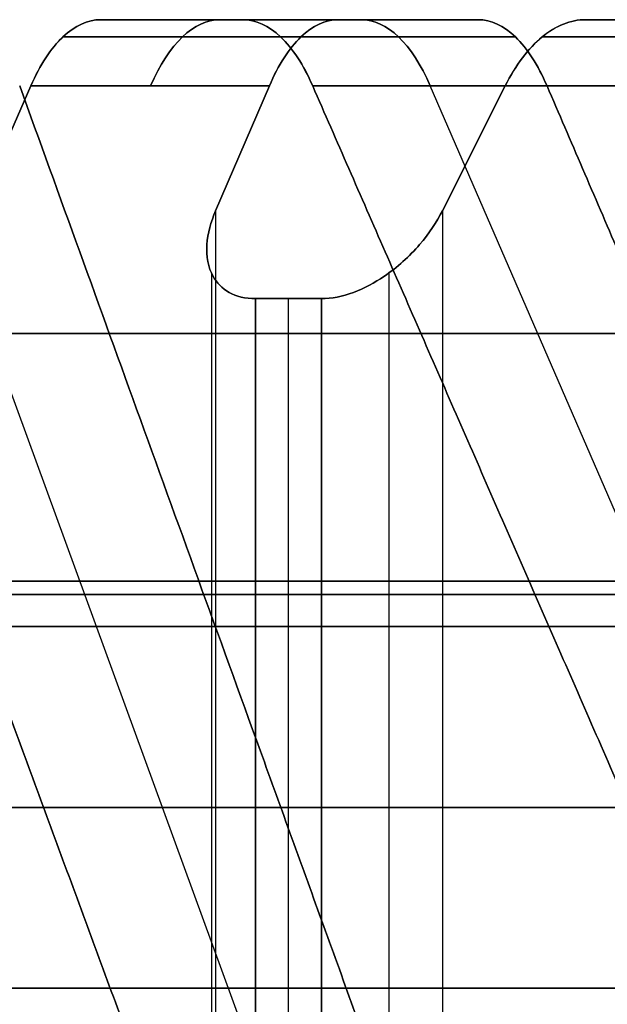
# Model space of a CAD drawing. Header units: millimetres. Extents: x -65 to 65, y -196 to 80.
# Tile 651 of 656: x 13.06 to 15.66, y 75.65 to 80. Entities that reach past the tile are written whole.
import ezdxf

# ---------------------------------------------------------------- set-up
doc = ezdxf.new("R2010")
doc.units = ezdxf.units.MM
doc.header["$MEASUREMENT"] = 0
doc.layers.add('IGES level 0', color=7, linetype='Continuous', true_color=0xa0a0a0)

msp = doc.modelspace()

# ---------------------------------------------------------------- linework, layer by layer
at = {"layer": 'IGES level 0'}
for p, q in [((14.0495, 80, -30.506), (13.4209, 80, -29.2127)), ((13.4209, 80, 29.2127), (14.0495, 80, 30.506)), ((14.0495, 80, -30.506), (13.4209, 80, -29.2127)), ((13.4209, 80, 29.2127), (14.0495, 80, 30.506)), ((13.6122, 80, -29.6063), (14.9008, 80, -29.6063)), ((13.6122, 80, 29.6063), (14.9008, 80, 29.6063)), ((14.2558, 80, -30.4101), (14.2558, 80, -28.8147)), ((14.2558, 80, 28.8147), (14.2558, 80, 30.4101)), ((14.4717, 80, -28.7069), (15.0908, 80, -30.0045)), ((15.0908, 80, 30.0045), (14.4717, 80, 28.7069)), ((14.4717, 80, -28.7069), (15.0908, 80, -30.0045)), ((15.0908, 80, 30.0045), (14.4717, 80, 28.7069)), ((16.29, 80, -29.3708), (15.5665, 80, -28.1282)), ((15.5665, 80, 28.1282), (16.29, 80, 29.3708)), ((16.29, 80, -29.3708), (15.5665, 80, -28.1282)), ((15.5665, 80, 28.1282), (16.29, 80, 29.3708)), ((18.58, 63.1434, -47.3411), (12.5286, 79.7071, -31.9224)), ((18.58, 63.1434, 47.3411), (12.5286, 79.7071, 31.9224)), ((12.87, 79.1546, -28.0794), (13.1116, 79.7071, -28.5764)), ((13.1116, 79.7071, 28.5764), (12.87, 79.1546, 28.0794)), ((13.1116, 79.7071, 28.5764), (12.87, 79.1546, 28.0794)), ((12.87, 79.1546, -28.0794), (13.1116, 79.7071, -28.5764)), ((14.167, 79.7071, -28.0682), (13.929, 79.1546, -27.5694)), ((13.929, 79.1546, 27.5694), (14.167, 79.7071, 28.0682)), ((13.929, 79.1546, 27.5694), (14.167, 79.7071, 28.0682)), ((14.167, 79.7071, -28.0682), (13.929, 79.1546, -27.5694)), ((22.0659, 63.1434, -45.8202), (14.8791, 79.7071, -30.8968)), ((22.0659, 63.1434, 45.8202), (14.8791, 79.7071, 30.8968)), ((14.9324, 79.1546, -27.0391), (15.2105, 79.7071, -27.5167)), ((15.2105, 79.7071, 27.5167), (14.9324, 79.1546, 27.0391)), ((15.2105, 79.7071, 27.5167), (14.9324, 79.1546, 27.0391)), ((14.9324, 79.1546, -27.0391), (15.2105, 79.7071, -27.5167)), ((13.929, 79.1546, -27.5694), (13.929, 55.8454, -27.5694)), ((13.929, 79.1546, -27.5694), (13.929, 55.8454, -27.5694)), ((13.929, 79.1546, 27.5694), (13.929, 55.8454, 27.5694)), ((13.929, 79.1546, 27.5694), (13.929, 55.8454, 27.5694)), ((14.9324, 79.1546, -27.0391), (14.9324, 55.8454, -27.0391)), ((14.9324, 79.1546, -27.0391), (14.9324, 55.8454, -27.0391)), ((14.9324, 79.1546, 27.0391), (14.9324, 55.8454, 27.0391)), ((14.9324, 79.1546, 27.0391), (14.9324, 55.8454, 27.0391)), ((13.9106, 78.8805, -27.2704), (13.9106, 56.1195, -27.2704)), ((13.9106, 78.8805, 27.2704), (13.9106, 56.1195, 27.2704)), ((14.6957, 78.8805, -26.8555), (14.6957, 56.1195, -26.8555)), ((14.6957, 78.8805, 26.8555), (14.6957, 56.1195, 26.8555)), ((14.105, 78.7663, -27.0425), (14.105, 56.2337, -27.0425)), ((14.105, 56.2337, -27.0425), (14.105, 78.7663, -27.0425)), ((14.105, 78.7663, 27.0425), (14.105, 56.2337, 27.0425)), ((14.105, 78.7663, 27.0425), (14.105, 56.2337, 27.0425)), ((14.2517, 56.2337, -26.9655), (14.2517, 78.7663, -26.9655)), ((14.2517, 56.2337, 26.9655), (14.2517, 78.7663, 26.9655)), ((14.3979, 78.7663, -26.8877), (14.3979, 56.2337, -26.8877)), ((14.3979, 78.7663, -26.8877), (14.3979, 56.2337, -26.8877)), ((14.3979, 78.7663, 26.8877), (14.3979, 56.2337, 26.8877)), ((14.3979, 56.2337, 26.8877), (14.3979, 78.7663, 26.8877)), ((-28.8, 77.5163), (28.8, 77.5163))]:
    msp.add_line(p, q, dxfattribs=at)
at = {"layer": 'IGES level 0', "extrusion": (0, 1, 0)}
for centre, radius in [((0, 0, 78.6117), 30.3454), ((0, 0, 77.5163), 29.25), ((0, 0, 77.5163), 28.8), ((0, 0, 77.4577), 28.9414), ((0, 0, 77.3163), 29), ((0, 0, 77.3163), 29), ((0, 0, 76.5163), 29.25), ((0, 0, 76.5163), 29)]:
    msp.add_circle(centre, radius, dxfattribs=at)
at = {"layer": 'IGES level 0', "extrusion": (-4.90029e-16, 1, 0)}
msp.add_circle((0, 0, 75.7163), 29, dxfattribs=at)
at = {"layer": 'IGES level 0', "extrusion": (8.50947e-63, 1, 4.90029e-16)}
msp.add_circle((0, 0, 75.7163), 29, dxfattribs=at)
at = {"layer": 'IGES level 0', "extrusion": (0.900969, 7.62253e-15, 0.433884)}
msp.add_arc((79, -32.1479), 1, 0, 45, dxfattribs=at)
at = {"layer": 'IGES level 0', "extrusion": (0.900969, 1.14338e-14, -0.433884)}
msp.add_arc((79, 32.1479), 1, 315, 360, dxfattribs=at)
at = {"layer": 'IGES level 0', "extrusion": (0, 1, 0)}
for centre, radius, start, end in [((0, 0, 80), 33.5858, 243.29985, 245.27158), ((0, 0, 80), 33.5858, 243.29985, 245.27158), ((0, 0, 79.9239), 31.7652, 238.94572, 241.05428), ((0, 0, 79.7071), 31.4408, 243.21837, 245.35306), ((0, 0, 79.7071), 31.4408, 243.21837, 245.35306), ((0, 0, 79.7071), 31.4408, 118.93265, 121.06735), ((0, 0, 79.7071), 31.4408, 118.93265, 121.06735), ((0, 0, 78.7663), 30.5, 241.83169, 242.45402), ((0, 0, 78.7663), 30.5, 117.54598, 118.16831), ((0, 0, 78.7663), 30.5, 117.54598, 118.16831), ((0, 0, 77.5163), 28.8, 90, 0), ((0, 0, 77.5163), 29.25, 90, 270)]:
    msp.add_arc(centre, radius, start, end, dxfattribs=at)
at = {"layer": 'IGES level 0', "extrusion": (1.2402e-12, 1, 2.57529e-12)}
msp.add_arc((0, 0, 80), 33.5858, 114.72842, 116.70015, dxfattribs=at)
msp.add_arc((0, 0, 80), 33.5858, 114.72842, 116.70015, dxfattribs=at)
at = {"layer": 'IGES level 0', "extrusion": (0.900969, -1.96757e-13, 0.433884)}
msp.add_arc((79, -33.5858), 1, 315, 360, dxfattribs=at)
at = {"layer": 'IGES level 0', "extrusion": (0.900969, -1.00879e-13, -0.433884)}
msp.add_arc((79, 33.5858), 1, 360, 45, dxfattribs=at)
at = {"layer": 'IGES level 0', "extrusion": (2.19063e-14, 1, 1.05495e-14)}
msp.add_arc((0, 0, 79.9239), 31.7652, 243.23143, 245.33999, dxfattribs=at)
at = {"layer": 'IGES level 0', "extrusion": (2.19063e-14, 1, -1.05495e-14)}
msp.add_arc((0, 0, 79.9239), 31.7652, 114.66, 116.76856, dxfattribs=at)
at = {"layer": 'IGES level 0', "extrusion": (-3.16178e-12, 1, 6.5371e-12)}
msp.add_arc((0, 0, 79.9239), 33.9685, 243.31326, 245.25817, dxfattribs=at)
at = {"layer": 'IGES level 0', "extrusion": (6.19031e-13, 1, 1.31384e-12)}
msp.add_arc((0, 0, 79.9239), 33.9685, 114.74183, 116.68674, dxfattribs=at)
at = {"layer": 'IGES level 0', "extrusion": (1.97147e-12, 1, 3.439e-12)}
msp.add_arc((0, 0, 79.9239), 31.7652, 118.94572, 121.05428, dxfattribs=at)
at = {"layer": 'IGES level 0', "extrusion": (-1.13026e-12, 1, -2.347e-12)}
msp.add_arc((0, 0, 79.7071), 31.4408, 114.64694, 116.78163, dxfattribs=at)
msp.add_arc((0, 0, 79.7071), 31.4408, 114.64694, 116.78163, dxfattribs=at)
at = {"layer": 'IGES level 0', "extrusion": (1.27766e-12, 1, -2.65308e-12)}
msp.add_arc((0, 0, 79.7071), 34.2929, 243.32448, 245.24695, dxfattribs=at)
msp.add_arc((0, 0, 79.7071), 34.2929, 243.32448, 245.24695, dxfattribs=at)
at = {"layer": 'IGES level 0', "extrusion": (-1.27766e-12, 1, -2.65308e-12)}
msp.add_arc((0, 0, 79.7071), 34.2929, 114.75305, 116.67552, dxfattribs=at)
msp.add_arc((0, 0, 79.7071), 34.2929, 114.75305, 116.67552, dxfattribs=at)
at = {"layer": 'IGES level 0', "extrusion": (-1.30249e-12, 1, 2.25597e-12)}
msp.add_arc((0, 0, 79.7071), 31.4408, 238.93265, 241.06735, dxfattribs=at)
msp.add_arc((0, 0, 79.7071), 31.4408, 238.93265, 241.06735, dxfattribs=at)
at = {"layer": 'IGES level 0', "extrusion": (1.4763e-11, 1, -2.7933e-11)}
msp.add_arc((0, 0, 78.7663), 30.5, 241.83169, 242.45402, dxfattribs=at)
at = {"layer": 'IGES level 0'}
for points, knots in [([(13.4208, 80, -29.2125), (13.3634, 80, -29.0944), (13.3066, 79.9742, -28.9775), (13.2005, 79.8737, -28.7592), (13.1522, 79.8, -28.66), (13.1116, 79.7071, -28.5764)], [-0.07880635, -0.07880635, -0.07880635, -0.07880635, -0.03942086, -0.03942086, 0, 0, 0, 0]), ([(13.1116, 79.7071, 28.5764), (13.1522, 79.7999, 28.6599), (13.2004, 79.8736, 28.759), (13.3065, 79.9741, 28.9773), (13.3634, 80, 29.0943), (13.4208, 80, 29.2125)], [-0.07880674, -0.07880674, -0.07880674, -0.07880674, -0.03942087, -0.03942087, 0, 0, 0, 0]), ([(13.4208, 80, -29.2125), (13.3634, 80, -29.0944), (13.3066, 79.9742, -28.9775), (13.2005, 79.8737, -28.7592), (13.1522, 79.8, -28.66), (13.1116, 79.7071, -28.5764)], [-0.07880635, -0.07880635, -0.07880635, -0.07880635, -0.03942086, -0.03942086, 0, 0, 0, 0]), ([(13.1116, 79.7071, 28.5764), (13.1522, 79.7999, 28.6599), (13.2004, 79.8736, 28.759), (13.3065, 79.9741, 28.9773), (13.3634, 80, 29.0943), (13.4208, 80, 29.2125)], [-0.07880674, -0.07880674, -0.07880674, -0.07880674, -0.03942087, -0.03942087, 0, 0, 0, 0]), ([(13.4209, 80, -29.2127), (13.4714, 80, -29.1895), (13.5218, 80, -29.1662), (13.6226, 80, -29.1194), (13.6729, 80, -29.0958), (13.7734, 80, -29.0484), (13.8235, 80, -29.0245), (13.9237, 80, -28.9766), (13.9738, 80, -28.9525), (14.0737, 80, -28.9041), (14.1236, 80, -28.8797), (14.2233, 80, -28.8308), (14.2731, 80, -28.8062), (14.3725, 80, -28.7567), (14.4221, 80, -28.7318), (14.4717, 80, -28.7069)], [0.0000001, 0.0000001, 0.0000001, 0.0000001, 0.1429286, 0.1429286, 0.285827, 0.285827, 0.4286989, 0.4286989, 0.5715483, 0.5715483, 0.7143791, 0.7143791, 0.857195, 0.857195, 0.9999999, 0.9999999, 0.9999999, 0.9999999]), ([(14.4717, 80, 28.7069), (14.4221, 80, 28.7318), (14.3725, 80, 28.7567), (14.2731, 80, 28.8062), (14.2233, 80, 28.8308), (14.1236, 80, 28.8797), (14.0737, 80, 28.9041), (13.9738, 80, 28.9525), (13.9238, 80, 28.9766), (13.8235, 80, 29.0245), (13.7734, 80, 29.0483), (13.6729, 80, 29.0958), (13.6226, 80, 29.1193), (13.5218, 80, 29.1662), (13.4714, 80, 29.1895), (13.4209, 80, 29.2127)], [0.0000001, 0.0000001, 0.0000001, 0.0000001, 0.1427978, 0.1427978, 0.285609, 0.285609, 0.4284373, 0.4284373, 0.5712868, 0.5712868, 0.7141611, 0.7141611, 0.8570642, 0.8570642, 0.9999999, 0.9999999, 0.9999999, 0.9999999]), ([(13.4209, 80, -29.2127), (13.4714, 80, -29.1895), (13.5218, 80, -29.1662), (13.6226, 80, -29.1194), (13.6729, 80, -29.0958), (13.7734, 80, -29.0484), (13.8235, 80, -29.0245), (13.9237, 80, -28.9766), (13.9738, 80, -28.9525), (14.0737, 80, -28.9041), (14.1236, 80, -28.8797), (14.2233, 80, -28.8308), (14.2731, 80, -28.8062), (14.3725, 80, -28.7567), (14.4221, 80, -28.7318), (14.4717, 80, -28.7069)], [0.0000001, 0.0000001, 0.0000001, 0.0000001, 0.1429286, 0.1429286, 0.285827, 0.285827, 0.4286989, 0.4286989, 0.5715483, 0.5715483, 0.7143791, 0.7143791, 0.857195, 0.857195, 0.9999999, 0.9999999, 0.9999999, 0.9999999]), ([(14.4717, 80, 28.7069), (14.4221, 80, 28.7318), (14.3725, 80, 28.7567), (14.2731, 80, 28.8062), (14.2233, 80, 28.8308), (14.1236, 80, 28.8797), (14.0737, 80, 28.9041), (13.9738, 80, 28.9525), (13.9238, 80, 28.9766), (13.8235, 80, 29.0245), (13.7734, 80, 29.0483), (13.6729, 80, 29.0958), (13.6226, 80, 29.1193), (13.5218, 80, 29.1662), (13.4714, 80, 29.1895), (13.4209, 80, 29.2127)], [0.0000001, 0.0000001, 0.0000001, 0.0000001, 0.1427978, 0.1427978, 0.285609, 0.285609, 0.4284373, 0.4284373, 0.5712868, 0.5712868, 0.7141611, 0.7141611, 0.8570642, 0.8570642, 0.9999999, 0.9999999, 0.9999999, 0.9999999]), ([(14.3587, 79.7071, -31.1421), (14.3181, 79.7999, -31.0586), (14.27, 79.8736, -30.9595), (14.1639, 79.9741, -30.7412), (14.107, 80, -30.6242), (14.0495, 80, -30.506)], [-0.07880493, -0.07880493, -0.07880493, -0.07880493, -0.03942327, -0.03942327, 0, 0, 0, 0]), ([(14.0495, 80, 30.506), (14.1069, 80, 30.6241), (14.1638, 79.9742, 30.741), (14.2699, 79.8737, 30.9593), (14.3181, 79.8, 31.0585), (14.3587, 79.7071, 31.1421)], [-0.07880456, -0.07880456, -0.07880456, -0.07880456, -0.03941644, -0.03941644, 0, 0, 0, 0]), ([(14.3587, 79.7071, -31.1421), (14.3181, 79.7999, -31.0586), (14.27, 79.8736, -30.9595), (14.1639, 79.9741, -30.7412), (14.107, 80, -30.6242), (14.0495, 80, -30.506)], [-0.07880493, -0.07880493, -0.07880493, -0.07880493, -0.03942327, -0.03942327, 0, 0, 0, 0]), ([(14.0495, 80, 30.506), (14.1069, 80, 30.6241), (14.1638, 79.9742, 30.741), (14.2699, 79.8737, 30.9593), (14.3181, 79.8, 31.0585), (14.3587, 79.7071, 31.1421)], [-0.07880456, -0.07880456, -0.07880456, -0.07880456, -0.03941644, -0.03941644, 0, 0, 0, 0]), ([(14.167, 79.7071, -28.0682), (14.2069, 79.7999, -28.152), (14.2544, 79.8736, -28.2514), (14.3589, 79.9741, -28.4705), (14.4149, 80, -28.5879), (14.4715, 80, -28.7065)], [-0.07880674, -0.07880674, -0.07880674, -0.07880674, -0.03942087, -0.03942087, 0, 0, 0, 0]), ([(14.4715, 80, 28.7065), (14.415, 80, 28.588), (14.359, 79.9742, 28.4707), (14.2545, 79.8737, 28.2516), (14.207, 79.8, 28.152), (14.167, 79.7071, 28.0682)], [-0.07880635, -0.07880635, -0.07880635, -0.07880635, -0.03942086, -0.03942086, 0, 0, 0, 0]), ([(14.167, 79.7071, -28.0682), (14.2069, 79.7999, -28.152), (14.2544, 79.8736, -28.2514), (14.3589, 79.9741, -28.4705), (14.4149, 80, -28.5879), (14.4715, 80, -28.7065)], [-0.07880674, -0.07880674, -0.07880674, -0.07880674, -0.03942087, -0.03942087, 0, 0, 0, 0]), ([(14.4715, 80, 28.7065), (14.415, 80, 28.588), (14.359, 79.9742, 28.4707), (14.2545, 79.8737, 28.2516), (14.207, 79.8, 28.152), (14.167, 79.7071, 28.0682)], [-0.07880635, -0.07880635, -0.07880635, -0.07880635, -0.03942086, -0.03942086, 0, 0, 0, 0]), ([(15.0908, 80, -30.0045), (15.1473, 80, -30.123), (15.2033, 79.9742, -30.2404), (15.3079, 79.8737, -30.4595), (15.3554, 79.8, -30.559), (15.3954, 79.7071, -30.6429)], [-0.07880456, -0.07880456, -0.07880456, -0.07880456, -0.03941466, -0.03941466, 0, 0, 0, 0]), ([(15.3954, 79.7071, 30.6429), (15.3554, 79.7999, 30.5591), (15.3079, 79.8735, 30.4596), (15.2034, 79.9741, 30.2406), (15.1474, 80, 30.1232), (15.0908, 80, 30.0045)], [-0.07880493, -0.07880493, -0.07880493, -0.07880493, -0.03942535, -0.03942535, 0, 0, 0, 0]), ([(15.0908, 80, -30.0045), (15.1473, 80, -30.123), (15.2033, 79.9742, -30.2404), (15.3079, 79.8737, -30.4595), (15.3554, 79.8, -30.559), (15.3954, 79.7071, -30.6429)], [-0.07880456, -0.07880456, -0.07880456, -0.07880456, -0.03941466, -0.03941466, 0, 0, 0, 0]), ([(15.3954, 79.7071, 30.6429), (15.3554, 79.7999, 30.5591), (15.3079, 79.8735, 30.4596), (15.2034, 79.9741, 30.2406), (15.1474, 80, 30.1232), (15.0908, 80, 30.0045)], [-0.07880493, -0.07880493, -0.07880493, -0.07880493, -0.03942535, -0.03942535, 0, 0, 0, 0]), ([(15.5663, 80, -28.1279), (15.5003, 80, -28.0144), (15.4349, 79.9742, -27.9021), (15.3127, 79.8737, -27.6923), (15.2572, 79.8, -27.597), (15.2105, 79.7071, -27.5167)], [-0.07880635, -0.07880635, -0.07880635, -0.07880635, -0.03942086, -0.03942086, 0, 0, 0, 0]), ([(15.2105, 79.7071, 27.5167), (15.2572, 79.7999, 27.5969), (15.3126, 79.8736, 27.6921), (15.4348, 79.9741, 27.9019), (15.5002, 80, 28.0143), (15.5663, 80, 28.1279)], [-0.07880674, -0.07880674, -0.07880674, -0.07880674, -0.03942087, -0.03942087, 0, 0, 0, 0]), ([(15.5663, 80, -28.1279), (15.5003, 80, -28.0144), (15.4349, 79.9742, -27.9021), (15.3127, 79.8737, -27.6923), (15.2572, 79.8, -27.597), (15.2105, 79.7071, -27.5167)], [-0.07880635, -0.07880635, -0.07880635, -0.07880635, -0.03942086, -0.03942086, 0, 0, 0, 0]), ([(15.2105, 79.7071, 27.5167), (15.2572, 79.7999, 27.5969), (15.3126, 79.8736, 27.6921), (15.4348, 79.9741, 27.9019), (15.5002, 80, 28.0143), (15.5663, 80, 28.1279)], [-0.07880674, -0.07880674, -0.07880674, -0.07880674, -0.03942087, -0.03942087, 0, 0, 0, 0]), ([(15.5665, 80, -28.1282), (15.615, 80, -28.1012), (15.6635, 80, -28.0743), (15.7604, 80, -28.0201), (15.8087, 80, -27.9928), (15.9053, 80, -27.938), (15.9535, 80, -27.9105), (16.0499, 80, -27.8552), (16.0979, 80, -27.8274), (16.194, 80, -27.7716), (16.2419, 80, -27.7436), (16.3377, 80, -27.6872), (16.3856, 80, -27.659), (16.481, 80, -27.6021), (16.5287, 80, -27.5735), (16.5764, 80, -27.5449)], [0.0000001, 0.0000001, 0.0000001, 0.0000001, 0.1427613, 0.1427613, 0.2855481, 0.2855481, 0.4283643, 0.4283643, 0.5712137, 0.5712137, 0.7141003, 0.7141003, 0.8570277, 0.8570277, 1, 1, 1, 1]), ([(16.5764, 80, 27.5449), (16.5287, 80, 27.5735), (16.4811, 80, 27.6021), (16.3856, 80, 27.659), (16.3377, 80, 27.6873), (16.242, 80, 27.7436), (16.194, 80, 27.7716), (16.098, 80, 27.8274), (16.0499, 80, 27.8552), (15.9536, 80, 27.9105), (15.9053, 80, 27.938), (15.8088, 80, 27.9928), (15.7604, 80, 28.0201), (15.6636, 80, 28.0743), (15.615, 80, 28.1012), (15.5665, 80, 28.1282)], [0.0000001, 0.0000001, 0.0000001, 0.0000001, 0.1429652, 0.1429652, 0.2858879, 0.2858879, 0.428772, 0.428772, 0.5716215, 0.5716215, 0.7144401, 0.7144401, 0.8572316, 0.8572316, 0.9999999, 0.9999999, 0.9999999, 0.9999999]), ([(15.5665, 80, -28.1282), (15.615, 80, -28.1012), (15.6635, 80, -28.0743), (15.7604, 80, -28.0201), (15.8087, 80, -27.9928), (15.9053, 80, -27.938), (15.9535, 80, -27.9105), (16.0499, 80, -27.8552), (16.0979, 80, -27.8274), (16.194, 80, -27.7716), (16.2419, 80, -27.7436), (16.3377, 80, -27.6872), (16.3856, 80, -27.659), (16.481, 80, -27.6021), (16.5287, 80, -27.5735), (16.5764, 80, -27.5449)], [0.0000001, 0.0000001, 0.0000001, 0.0000001, 0.1427613, 0.1427613, 0.2855481, 0.2855481, 0.4283643, 0.4283643, 0.5712137, 0.5712137, 0.7141003, 0.7141003, 0.8570277, 0.8570277, 1, 1, 1, 1]), ([(16.5764, 80, 27.5449), (16.5287, 80, 27.5735), (16.4811, 80, 27.6021), (16.3856, 80, 27.659), (16.3377, 80, 27.6873), (16.242, 80, 27.7436), (16.194, 80, 27.7716), (16.098, 80, 27.8274), (16.0499, 80, 27.8552), (15.9536, 80, 27.9105), (15.9053, 80, 27.938), (15.8088, 80, 27.9928), (15.7604, 80, 28.0201), (15.6636, 80, 28.0743), (15.615, 80, 28.1012), (15.5665, 80, 28.1282)], [0.0000001, 0.0000001, 0.0000001, 0.0000001, 0.1429652, 0.1429652, 0.2858879, 0.2858879, 0.428772, 0.428772, 0.5716215, 0.5716215, 0.7144401, 0.7144401, 0.8572316, 0.8572316, 0.9999999, 0.9999999, 0.9999999, 0.9999999]), ([(14.105, 78.7663, -27.0425), (14.0614, 78.7663, -27.0653), (14.0209, 78.7761, -27.0973), (13.9571, 78.8117, -27.1703), (13.9335, 78.8374, -27.2112), (13.8961, 78.9041, -27.3052), (13.8873, 78.9532, -27.3648), (13.894, 79.0545, -27.4749), (13.9082, 79.1063, -27.5257), (13.929, 79.1546, -27.5694)], [-0.07273084, -0.07273084, -0.07273084, -0.07273084, -0.05797307, -0.05797307, -0.04321531, -0.04321531, -0.02160765, -0.02160765, -0.00127559, -0.00127559, -0.00127559, -0.00127559]), ([(13.929, 79.1546, 27.5694), (13.9082, 79.1063, 27.5257), (13.894, 79.0545, 27.4749), (13.8873, 78.9532, 27.3648), (13.8961, 78.9041, 27.3052), (13.9335, 78.8374, 27.2112), (13.9571, 78.8117, 27.1703), (14.0209, 78.7761, 27.0973), (14.0614, 78.7663, 27.0653), (14.105, 78.7663, 27.0425)], [-0.14418609, -0.14418609, -0.14418609, -0.14418609, -0.12385403, -0.12385403, -0.10224638, -0.10224638, -0.08748861, -0.08748861, -0.07273084, -0.07273084, -0.07273084, -0.07273084]), ([(13.929, 79.1546, 27.5694), (13.9082, 79.1063, 27.5257), (13.894, 79.0545, 27.4749), (13.8873, 78.9532, 27.3648), (13.8961, 78.9041, 27.3052), (13.9335, 78.8374, 27.2112), (13.9571, 78.8117, 27.1703), (14.0209, 78.7761, 27.0973), (14.0614, 78.7663, 27.0653), (14.105, 78.7663, 27.0425)], [-0.14418609, -0.14418609, -0.14418609, -0.14418609, -0.12385403, -0.12385403, -0.10224638, -0.10224638, -0.08748861, -0.08748861, -0.07273084, -0.07273084, -0.07273084, -0.07273084]), ([(14.105, 78.7663, -27.0425), (14.0614, 78.7663, -27.0653), (14.0209, 78.7761, -27.0973), (13.9571, 78.8117, -27.1703), (13.9335, 78.8374, -27.2112), (13.8961, 78.9041, -27.3052), (13.8873, 78.9532, -27.3648), (13.894, 79.0545, -27.4749), (13.9082, 79.1063, -27.5257), (13.929, 79.1546, -27.5694)], [-0.07273084, -0.07273084, -0.07273084, -0.07273084, -0.05797307, -0.05797307, -0.04321531, -0.04321531, -0.02160765, -0.02160765, -0.00127559, -0.00127559, -0.00127559, -0.00127559]), ([(14.9324, 79.1546, -27.0391), (14.9081, 79.1063, -26.9973), (14.874, 79.0545, -26.9569), (14.7869, 78.9532, -26.8894), (14.7327, 78.9041, -26.8631), (14.6339, 78.8374, -26.841), (14.5868, 78.8117, -26.8374), (14.4905, 78.7761, -26.8491), (14.4413, 78.7663, -26.8645), (14.3979, 78.7663, -26.8877)], [-0.14418609, -0.14418609, -0.14418609, -0.14418609, -0.12385403, -0.12385403, -0.10224638, -0.10224638, -0.08748861, -0.08748861, -0.07273084, -0.07273084, -0.07273084, -0.07273084]), ([(14.3979, 78.7663, 26.8877), (14.4413, 78.7663, 26.8645), (14.4905, 78.7761, 26.8491), (14.5868, 78.8117, 26.8374), (14.6339, 78.8374, 26.841), (14.7327, 78.9041, 26.8631), (14.7869, 78.9532, 26.8894), (14.874, 79.0545, 26.9569), (14.9081, 79.1063, 26.9973), (14.9324, 79.1546, 27.0391)], [-0.07273084, -0.07273084, -0.07273084, -0.07273084, -0.05797307, -0.05797307, -0.04321531, -0.04321531, -0.02160765, -0.02160765, -0.00127559, -0.00127559, -0.00127559, -0.00127559]), ([(14.3979, 78.7663, 26.8877), (14.4413, 78.7663, 26.8645), (14.4905, 78.7761, 26.8491), (14.5868, 78.8117, 26.8374), (14.6339, 78.8374, 26.841), (14.7327, 78.9041, 26.8631), (14.7869, 78.9532, 26.8894), (14.874, 79.0545, 26.9569), (14.9081, 79.1063, 26.9973), (14.9324, 79.1546, 27.0391)], [-0.07273084, -0.07273084, -0.07273084, -0.07273084, -0.05797307, -0.05797307, -0.04321531, -0.04321531, -0.02160765, -0.02160765, -0.00127559, -0.00127559, -0.00127559, -0.00127559]), ([(14.9324, 79.1546, -27.0391), (14.9081, 79.1063, -26.9973), (14.874, 79.0545, -26.9569), (14.7869, 78.9532, -26.8894), (14.7327, 78.9041, -26.8631), (14.6339, 78.8374, -26.841), (14.5868, 78.8117, -26.8374), (14.4905, 78.7761, -26.8491), (14.4413, 78.7663, -26.8645), (14.3979, 78.7663, -26.8877)], [-0.14418609, -0.14418609, -0.14418609, -0.14418609, -0.12385403, -0.12385403, -0.10224638, -0.10224638, -0.08748861, -0.08748861, -0.07273084, -0.07273084, -0.07273084, -0.07273084])]:
    msp.add_open_spline(points, degree=3, knots=knots, dxfattribs=at)
for points, weights in [([(14.4973, 63.1434, -48.7465), (11.5466, 73.0367, -39.3025), (9.5568, 79.7071, -32.9343)], [1.14984331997, 1.10182542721, 1.01584959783]), ([(9.5568, 79.7071, 32.9343), (11.5466, 73.0367, 39.3025), (14.4973, 63.1434, 48.7465)], [1.015849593, 1.10182539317, 1.149843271]), ([(14.4973, 63.1434, -48.7465), (11.5466, 73.0367, -39.3025), (9.5568, 79.7071, -32.9343)], [1.14984331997, 1.10182542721, 1.01584959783]), ([(9.5568, 79.7071, 32.9343), (11.5466, 73.0367, 39.3025), (14.4973, 63.1434, 48.7465)], [1.015849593, 1.10182539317, 1.149843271]), ([(10.6563, 79.7071, -32.5952), (12.5997, 73.0367, -38.9776), (15.4817, 63.1434, -48.4429)], [1.01584959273, 1.10182539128, 1.14984326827]), ([(15.4817, 63.1434, 48.4429), (12.5997, 73.0367, 38.9776), (10.6563, 79.7071, 32.5952)], [1.14984328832, 1.1018254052, 1.01584959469]), ([(10.6563, 79.7071, -32.5952), (12.5997, 73.0367, -38.9776), (15.4817, 63.1434, -48.4429)], [1.01584959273, 1.10182539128, 1.14984326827]), ([(15.4817, 63.1434, 48.4429), (12.5997, 73.0367, 38.9776), (10.6563, 79.7071, 32.5952)], [1.14984328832, 1.1018254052, 1.01584959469]), ([(18.0996, 63.1434, -47.5268), (14.4513, 73.0367, -38.3297), (11.9913, 79.7071, -32.128)], [1.14984329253, 1.10182540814, 1.01584959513]), ([(11.9913, 79.7071, 32.128), (14.4513, 73.0367, 38.3297), (18.0996, 63.1434, 47.5268)], [1.01584959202, 1.10182538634, 1.14984326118]), ([(18.0996, 63.1434, -47.5268), (14.4513, 73.0367, -38.3297), (11.9913, 79.7071, -32.128)], [1.14984329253, 1.10182540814, 1.01584959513]), ([(11.9913, 79.7071, 32.128), (14.4513, 73.0367, 38.3297), (18.0996, 63.1434, 47.5268)], [1.01584959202, 1.10182538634, 1.14984326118]), ([(13.0624, 79.7071, -31.7077), (15.4772, 73.0367, -37.9271), (19.0585, 63.1434, -47.1505)], [1.01584959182, 1.10182538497, 1.14984325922]), ([(19.0585, 63.1434, 47.1505), (15.4772, 73.0367, 37.9271), (13.0624, 79.7071, 31.7077)], [1.14984331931, 1.10182542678, 1.0158495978]), ([(13.0624, 79.7071, -31.7077), (15.4772, 73.0367, -37.9271), (19.0585, 63.1434, -47.1505)], [1.01584959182, 1.10182538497, 1.14984325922]), ([(19.0585, 63.1434, 47.1505), (15.4772, 73.0367, 37.9271), (13.0624, 79.7071, 31.7077)], [1.14984331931, 1.10182542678, 1.0158495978]), ([(21.6007, 63.1434, -46.0413), (17.2753, 73.0367, -37.1426), (14.3587, 79.7071, -31.1421)], [1.14984329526, 1.10182541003, 1.01584959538]), ([(14.3587, 79.7071, 31.1421), (17.2753, 73.0367, 37.1426), (21.6007, 63.1434, 46.0413)], [1.01584959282, 1.10182539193, 1.1498432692]), ([(21.6007, 63.1434, -46.0413), (17.2753, 73.0367, -37.1426), (14.3587, 79.7071, -31.1421)], [1.14984329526, 1.10182541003, 1.01584959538]), ([(14.3587, 79.7071, 31.1421), (17.2753, 73.0367, 37.1426), (21.6007, 63.1434, 46.0413)], [1.01584959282, 1.10182539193, 1.1498432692]), ([(15.3954, 79.7071, -30.6429), (18.2683, 73.0367, -36.6644), (22.5288, 63.1434, -45.5944)], [1.01584959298, 1.10182539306, 1.14984327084]), ([(22.5288, 63.1434, 45.5944), (18.2683, 73.0367, 36.6644), (15.3954, 79.7071, 30.6429)], [1.14984327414, 1.10182539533, 1.01584959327]), ([(15.3954, 79.7071, -30.6429), (18.2683, 73.0367, -36.6644), (22.5288, 63.1434, -45.5944)], [1.01584959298, 1.10182539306, 1.14984327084]), ([(22.5288, 63.1434, 45.5944), (18.2683, 73.0367, 36.6644), (15.3954, 79.7071, 30.6429)], [1.14984327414, 1.10182539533, 1.01584959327])]:
    msp.add_rational_spline(points, weights, degree=2, dxfattribs=at)

doc.saveas('drawing.dxf')
